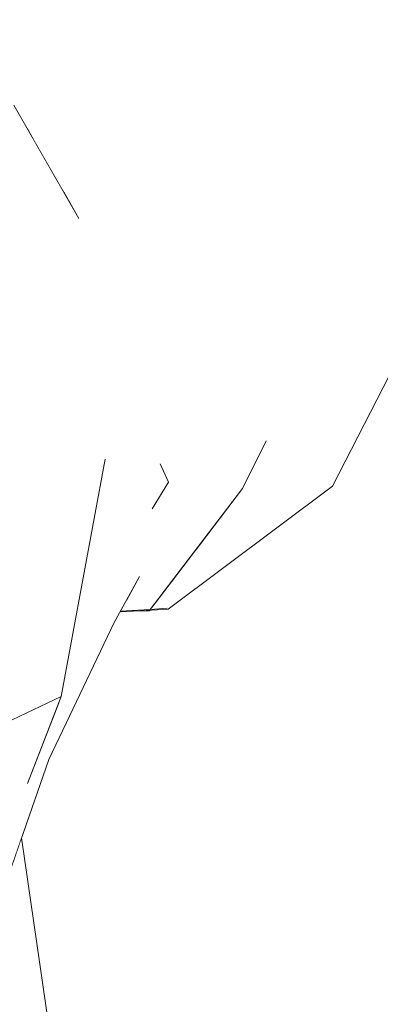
# Model space of a CAD drawing. Header units: millimetres. Extents: x 0 to 650, y -1 to 707.
# Tile 290 of 348: x 508.353 to 508.819, y 452.581 to 453.85. Entities that reach past the tile are written whole.
import ezdxf
from ezdxf.xclip import XClip

# ---------------------------------------------------------------- set-up
doc = ezdxf.new("R2010")
doc.units = ezdxf.units.MM
doc.header["$MEASUREMENT"] = 0
doc.header["$XCLIPFRAME"] = 0
doc.linetypes.add('Wipeout_Contour', pattern=[1000, 0, -1000])
doc.layers.add('Interior - Mobiliário .ARQ', color=7, linetype='Continuous')

# ---------------------------------------------------------------- blocks, each defined once
blk = doc.blocks.new('Desenho_5_5', base_point=(26.0927, 442.8059))
at = {"color": 254, "linetype": 'Wipeout_Contour', "lineweight": 0, "ltscale": 2045.741126}
blk.add_wipeout([(509.0285, 454.6229), (508.7288, 453.9172), (508.9467, 453.6191)], dxfattribs=at).dxf.layer = 'Interior - Mobiliário .ARQ'
at = {"color": 254, "linetype": 'Wipeout_Contour', "lineweight": 0, "ltscale": 2726.061508}
blk.add_wipeout([(508.0317, 453.8506), (508.0429, 453.8504), (508.5315, 454.0626), (508.157, 454.1899)], dxfattribs=at).dxf.layer = 'Interior - Mobiliário .ARQ'
at = {"color": 254, "linetype": 'Wipeout_Contour', "lineweight": 0, "ltscale": 2043.843521}
blk.add_wipeout([(508.5111, 453.3949), (508.5377, 453.3281), (508.5294, 453.3764)], dxfattribs=at).dxf.layer = 'Interior - Mobiliário .ARQ'
at = {"color": 254, "linetype": 'Wipeout_Contour', "lineweight": 0, "ltscale": 2043.428248}
blk.add_wipeout([(508.4638, 453.2838), (508.4175, 453.3778), (508.4401, 453.2279)], dxfattribs=at).dxf.layer = 'Interior - Mobiliário .ARQ'
at = {"color": 254, "linetype": 'Wipeout_Contour', "lineweight": 0, "ltscale": 2042.589376}
blk.add_wipeout([(508.3326, 452.7299), (508.3908, 452.8967), (508.3633, 452.866)], dxfattribs=at).dxf.layer = 'Interior - Mobiliário .ARQ'
at = {"color": 254, "linetype": 'Wipeout_Contour', "lineweight": 0, "ltscale": 2043.097178}
blk.add_wipeout([(508.1545, 453.4059), (508.4175, 453.3778), (508.3509, 453.5168)], dxfattribs=at).dxf.layer = 'Interior - Mobiliário .ARQ'
at = {"color": 254, "linetype": 'Wipeout_Contour', "lineweight": 0, "ltscale": 2043.670689}
blk.add_wipeout([(508.5377, 453.3281), (508.5545, 453.3233), (508.5294, 453.3766)], dxfattribs=at).dxf.layer = 'Interior - Mobiliário .ARQ'
at = {"color": 254, "linetype": 'Wipeout_Contour', "lineweight": 0, "ltscale": 2042.679394}
blk.add_wipeout([(508.231, 453.1396), (508.3954, 453.1041), (508.4401, 453.2279)], dxfattribs=at).dxf.layer = 'Interior - Mobiliário .ARQ'
at = {"color": 254, "linetype": 'Wipeout_Contour', "lineweight": 0, "ltscale": 2042.082806}
blk.add_wipeout([(508.2185, 452.8881), (508.3633, 452.866), (508.4067, 452.9782)], dxfattribs=at).dxf.layer = 'Interior - Mobiliário .ARQ'
at = {"color": 254, "linetype": 'Wipeout_Contour', "lineweight": 0, "ltscale": 2044.23815}
blk.add_wipeout([(508.5545, 453.3233), (508.5377, 453.3281), (508.5399, 453.307)], dxfattribs=at).dxf.layer = 'Interior - Mobiliário .ARQ'
at = {"color": 254, "linetype": 'Wipeout_Contour', "lineweight": 0, "ltscale": 2043.316266}
blk.add_wipeout([(508.4401, 453.2279), (508.3954, 453.1041), (508.4638, 453.2838)], dxfattribs=at).dxf.layer = 'Interior - Mobiliário .ARQ'
at = {"color": 254, "linetype": 'Wipeout_Contour', "lineweight": 0, "ltscale": 2044.76078}
blk.add_wipeout([(508.5774, 453.5411), (508.5543, 453.5405), (508.6757, 453.3083)], dxfattribs=at).dxf.layer = 'Interior - Mobiliário .ARQ'
at = {"color": 254, "linetype": 'Wipeout_Contour', "lineweight": 0, "ltscale": 4767.794766}
blk.add_wipeout([(508.5377, 453.3281), (508.4754, 453.0736), (508.5081, 453.1329), (508.5241, 453.2201), (508.5454, 453.2543), (508.5346, 453.2781), (508.5399, 453.307)], dxfattribs=at).dxf.layer = 'Interior - Mobiliário .ARQ'
at = {"color": 254, "linetype": 'Wipeout_Contour', "lineweight": 0, "ltscale": 2043.3051}
blk.add_wipeout([(508.4638, 453.2838), (508.3954, 453.1041), (508.4067, 452.9782)], dxfattribs=at).dxf.layer = 'Interior - Mobiliário .ARQ'
at = {"color": 254, "linetype": 'Wipeout_Contour', "lineweight": 0, "ltscale": 2044.161857}
blk.add_wipeout([(508.4638, 453.2838), (508.3455, 453.7405), (508.3509, 453.5168)], dxfattribs=at).dxf.layer = 'Interior - Mobiliário .ARQ'
at = {"color": 254, "linetype": 'Wipeout_Contour', "lineweight": 0, "ltscale": 2043.910372}
blk.add_wipeout([(508.7529, 453.2493), (508.5774, 453.5411), (508.6757, 453.3083)], dxfattribs=at).dxf.layer = 'Interior - Mobiliário .ARQ'
at = {"color": 254, "linetype": 'Wipeout_Contour', "lineweight": 0, "ltscale": 2042.359169}
blk.add_wipeout([(508.3633, 452.866), (508.3908, 452.8967), (508.4056, 452.9754)], dxfattribs=at).dxf.layer = 'Interior - Mobiliário .ARQ'
at = {"color": 254, "linetype": 'Wipeout_Contour', "lineweight": 0, "ltscale": 2724.586699}
blk.add_wipeout([(508.3908, 452.8967), (508.5377, 453.3281), (508.4638, 453.2838), (508.4067, 452.9782)], dxfattribs=at).dxf.layer = 'Interior - Mobiliário .ARQ'
at = {"color": 254, "linetype": 'Wipeout_Contour', "lineweight": 0, "ltscale": 2042.288167}
blk.add_wipeout([(508.3633, 452.866), (508.1271, 452.7807), (508.1075, 452.6537)], dxfattribs=at).dxf.layer = 'Interior - Mobiliário .ARQ'
at = {"color": 254, "linetype": 'Wipeout_Contour', "lineweight": 0, "ltscale": 2043.05563}
blk.add_wipeout([(508.5377, 453.3281), (508.3908, 452.8967), (508.4754, 453.0736)], dxfattribs=at).dxf.layer = 'Interior - Mobiliário .ARQ'
at = {"color": 254, "linetype": 'Wipeout_Contour', "lineweight": 0, "ltscale": 2041.648327}
blk.add_wipeout([(508.1075, 452.6537), (508.3326, 452.7299), (508.3633, 452.866)], dxfattribs=at).dxf.layer = 'Interior - Mobiliário .ARQ'
at = {"color": 254, "linetype": 'Wipeout_Contour', "lineweight": 0, "ltscale": 5450.014187}
blk.add_wipeout([(508.4296, 453.5943), (508.3455, 453.7405), (508.5377, 453.3281), (508.5111, 453.3949), (508.4732, 453.4773), (508.4579, 453.5109), (508.4509, 453.5258), (508.4326, 453.5845)], dxfattribs=at).dxf.layer = 'Interior - Mobiliário .ARQ'
at = {"color": 254, "linetype": 'Wipeout_Contour', "lineweight": 0, "ltscale": 2042.852603}
blk.add_wipeout([(508.5237, 453.093), (508.5437, 453.0919), (508.5509, 453.1285)], dxfattribs=at).dxf.layer = 'Interior - Mobiliário .ARQ'
at = {"color": 254, "linetype": 'Wipeout_Contour', "lineweight": 0, "ltscale": 3404.657116}
blk.add_wipeout([(508.1793, 452.8696), (508.1271, 452.7807), (508.3633, 452.866), (508.2185, 452.8881), (508.1842, 452.8717)], dxfattribs=at).dxf.layer = 'Interior - Mobiliário .ARQ'
at = {"color": 254, "linetype": 'Wipeout_Contour', "lineweight": 0, "ltscale": 2043.475867}
blk.add_wipeout([(508.5377, 453.3281), (508.3455, 453.7405), (508.4638, 453.2838)], dxfattribs=at).dxf.layer = 'Interior - Mobiliário .ARQ'
at = {"color": 254, "linetype": 'Wipeout_Contour', "lineweight": 0, "ltscale": 2725.192352}
blk.add_wipeout([(508.5437, 453.0919), (508.7529, 453.2493), (508.5779, 453.1638), (508.5509, 453.1285)], dxfattribs=at).dxf.layer = 'Interior - Mobiliário .ARQ'
at = {"color": 254, "linetype": 'Wipeout_Contour', "lineweight": 0, "ltscale": 2042.896307}
blk.add_wipeout([(508.3954, 453.1041), (508.1882, 453.0056), (508.1842, 452.8717)], dxfattribs=at).dxf.layer = 'Interior - Mobiliário .ARQ'
at = {"color": 254, "linetype": 'Wipeout_Contour', "lineweight": 0, "ltscale": 3403.609105}
blk.add_wipeout([(508.3155, 452.7241), (508.2938, 452.0543), (508.4723, 451.9979), (508.3556, 452.7957), (508.3326, 452.7299)], dxfattribs=at).dxf.layer = 'Interior - Mobiliário .ARQ'
at = {"layer": 'Interior - Mobiliário .ARQ', "color": 7, "linetype": 'Continuous', "lineweight": 0}
blk.add_line((508.4723, 451.9979), (508.3556, 452.7957), dxfattribs=at)
at = {"color": 254, "linetype": 'Wipeout_Contour', "lineweight": 0, "ltscale": 2044.085695}
blk.add_wipeout([(508.3631, 453.7098), (508.3702, 453.6975), (508.3941, 453.6984)], dxfattribs=at).dxf.layer = 'Interior - Mobiliário .ARQ'
at = {"color": 254, "linetype": 'Wipeout_Contour', "lineweight": 0, "ltscale": 2043.362493}
blk.add_wipeout([(508.522, 453.4805), (508.4499, 453.5283), (508.5194, 453.4796)], dxfattribs=at).dxf.layer = 'Interior - Mobiliário .ARQ'
at = {"color": 254, "linetype": 'Wipeout_Contour', "lineweight": 0, "ltscale": 2043.697095}
blk.add_wipeout([(508.1419, 453.2566), (508.4175, 453.3778), (508.1545, 453.4059)], dxfattribs=at).dxf.layer = 'Interior - Mobiliário .ARQ'
at = {"color": 254, "linetype": 'Wipeout_Contour', "lineweight": 0, "ltscale": 4088.313445}
blk.add_wipeout([(508.5779, 453.1638), (508.7529, 453.2493), (508.6757, 453.3083), (508.6646, 453.2938), (508.6407, 453.2461), (508.6173, 453.2153)], dxfattribs=at).dxf.layer = 'Interior - Mobiliário .ARQ'
at = {"color": 254, "linetype": 'Wipeout_Contour', "lineweight": 0, "ltscale": 2042.268012}
blk.add_wipeout([(508.1842, 452.8717), (508.4067, 452.9782), (508.3954, 453.1041)], dxfattribs=at).dxf.layer = 'Interior - Mobiliário .ARQ'
at = {"layer": 'Interior - Mobiliário .ARQ', "color": 7, "linetype": 'Continuous', "lineweight": 0}
for p, q in [((508.4067, 452.9782), (508.1842, 452.8717)), ((508.3633, 452.866), (508.4067, 452.9782)), ((508.3326, 452.7299), (508.3908, 452.8967))]:
    blk.add_line(p, q, dxfattribs=at)
at = {"color": 254, "linetype": 'Wipeout_Contour', "lineweight": 0, "ltscale": 2043.63923}
blk.add_wipeout([(508.5543, 453.5405), (508.5774, 453.5411), (508.3941, 453.6984)], dxfattribs=at).dxf.layer = 'Interior - Mobiliário .ARQ'
at = {"color": 254, "linetype": 'Wipeout_Contour', "lineweight": 0, "ltscale": 2043.632746}
blk.add_wipeout([(508.6371, 453.2454), (508.5202, 453.0883), (508.6407, 453.2461)], dxfattribs=at).dxf.layer = 'Interior - Mobiliário .ARQ'
at = {"color": 254, "linetype": 'Wipeout_Contour', "lineweight": 0, "ltscale": 2043.074889}
blk.add_wipeout([(508.1882, 453.0056), (508.3954, 453.1041), (508.231, 453.1396)], dxfattribs=at).dxf.layer = 'Interior - Mobiliário .ARQ'
at = {"layer": 'Interior - Mobiliário .ARQ', "color": 7, "linetype": 'Continuous', "lineweight": 0}
blk.add_line((508.4754, 453.0736), (508.3908, 452.8967), dxfattribs=at)
at = {"color": 254, "linetype": 'Wipeout_Contour', "lineweight": 0, "ltscale": 2726.45389}
blk.add_wipeout([(508.3702, 453.6975), (508.407, 453.6336), (508.5543, 453.5405), (508.3941, 453.6984)], dxfattribs=at).dxf.layer = 'Interior - Mobiliário .ARQ'
at = {"color": 254, "linetype": 'Wipeout_Contour', "lineweight": 0, "ltscale": 2042.863389}
blk.add_wipeout([(508.1676, 453.1201), (508.231, 453.1396), (508.4401, 453.2279)], dxfattribs=at).dxf.layer = 'Interior - Mobiliário .ARQ'
at = {"color": 254, "linetype": 'Wipeout_Contour', "lineweight": 0, "ltscale": 3406.184928}
blk.add_wipeout([(508.0507, 453.8475), (508.3455, 453.7405), (508.3605, 453.7143), (508.3965, 453.7011), (508.5315, 454.0626)], dxfattribs=at).dxf.layer = 'Interior - Mobiliário .ARQ'
at = {"color": 254, "linetype": 'Wipeout_Contour', "lineweight": 0, "ltscale": 2043.514714}
blk.add_wipeout([(508.5543, 453.5405), (508.4082, 453.6315), (508.5518, 453.5385)], dxfattribs=at).dxf.layer = 'Interior - Mobiliário .ARQ'
at = {"color": 254, "linetype": 'Wipeout_Contour', "lineweight": 0, "ltscale": 2043.293925}
blk.add_wipeout([(508.1419, 453.2566), (508.1676, 453.1201), (508.4175, 453.3778)], dxfattribs=at).dxf.layer = 'Interior - Mobiliário .ARQ'
at = {"color": 254, "linetype": 'Wipeout_Contour', "lineweight": 0, "ltscale": 2045.081113}
blk.add_wipeout([(508.3965, 453.7011), (508.7288, 453.9172), (508.5315, 454.0626)], dxfattribs=at).dxf.layer = 'Interior - Mobiliário .ARQ'
at = {"color": 254, "linetype": 'Wipeout_Contour', "lineweight": 0, "ltscale": 2043.431468}
blk.add_wipeout([(508.6757, 453.3083), (508.5518, 453.5385), (508.6715, 453.3078)], dxfattribs=at).dxf.layer = 'Interior - Mobiliário .ARQ'
at = {"color": 254, "linetype": 'Wipeout_Contour', "lineweight": 0, "ltscale": 2042.807857}
blk.add_wipeout([(508.4175, 453.3778), (508.1676, 453.1201), (508.4401, 453.2279)], dxfattribs=at).dxf.layer = 'Interior - Mobiliário .ARQ'
at = {"layer": 'Interior - Mobiliário .ARQ', "color": 7, "linetype": 'Continuous', "lineweight": 0}
blk.add_line((508.4638, 453.2838), (508.4067, 452.9782), dxfattribs=at)
at = {"color": 254, "linetype": 'Wipeout_Contour', "lineweight": 0, "ltscale": 2044.545505}
blk.add_wipeout([(508.3965, 453.7011), (508.5803, 453.5427), (508.7288, 453.9172)], dxfattribs=at).dxf.layer = 'Interior - Mobiliário .ARQ'
at = {"color": 254, "linetype": 'Wipeout_Contour', "lineweight": 0, "ltscale": 2043.486448}
blk.add_wipeout([(508.757, 453.2494), (508.5774, 453.5411), (508.7529, 453.2493)], dxfattribs=at).dxf.layer = 'Interior - Mobiliário .ARQ'
at = {"color": 254, "linetype": 'Wipeout_Contour', "lineweight": 0, "ltscale": 2044.866134}
blk.add_wipeout([(508.5803, 453.5427), (508.9467, 453.6191), (508.7288, 453.9172)], dxfattribs=at).dxf.layer = 'Interior - Mobiliário .ARQ'
at = {"color": 254, "linetype": 'Wipeout_Contour', "lineweight": 0, "ltscale": 2044.777534}
blk.add_wipeout([(508.9467, 453.6191), (508.5803, 453.5427), (508.757, 453.2494)], dxfattribs=at).dxf.layer = 'Interior - Mobiliário .ARQ'
at = {"layer": 'Interior - Mobiliário .ARQ', "color": 7, "linetype": 'Continuous', "lineweight": 0}
blk.add_line((508.9467, 453.6191), (508.757, 453.2494), dxfattribs=at)
at = {"color": 254, "linetype": 'Wipeout_Contour', "lineweight": 0, "ltscale": 2044.500522}
blk.add_wipeout([(508.5518, 453.5385), (508.522, 453.4805), (508.6715, 453.3078)], dxfattribs=at).dxf.layer = 'Interior - Mobiliário .ARQ'
at = {"color": 254, "linetype": 'Wipeout_Contour', "lineweight": 0, "ltscale": 2726.090942}
blk.add_wipeout([(508.5518, 453.5385), (508.4095, 453.6292), (508.4296, 453.5943), (508.4326, 453.5845)], dxfattribs=at).dxf.layer = 'Interior - Mobiliário .ARQ'
at = {"color": 254, "linetype": 'Wipeout_Contour', "lineweight": 0, "ltscale": 2043.605255}
blk.add_wipeout([(508.6715, 453.3078), (508.522, 453.4805), (508.6407, 453.2461)], dxfattribs=at).dxf.layer = 'Interior - Mobiliário .ARQ'
at = {"layer": 'Interior - Mobiliário .ARQ', "color": 7, "linetype": 'Continuous', "lineweight": 0}
blk.add_line((508.4296, 453.5943), (508.3455, 453.7405), dxfattribs=at)
at = {"color": 254, "linetype": 'Wipeout_Contour', "lineweight": 0, "ltscale": 2725.546747}
blk.add_wipeout([(508.4326, 453.5845), (508.4494, 453.5296), (508.522, 453.4805), (508.5518, 453.5385)], dxfattribs=at).dxf.layer = 'Interior - Mobiliário .ARQ'
at = {"color": 254, "linetype": 'Wipeout_Contour', "lineweight": 0, "ltscale": 2044.081159}
blk.add_wipeout([(508.5175, 453.0902), (508.6371, 453.2454), (508.5455, 453.2545)], dxfattribs=at).dxf.layer = 'Interior - Mobiliário .ARQ'
at = {"color": 254, "linetype": 'Wipeout_Contour', "lineweight": 0, "ltscale": 3405.499257}
blk.add_wipeout([(508.5081, 453.1329), (508.4913, 453.1024), (508.5175, 453.0902), (508.5455, 453.2545), (508.5241, 453.2201)], dxfattribs=at).dxf.layer = 'Interior - Mobiliário .ARQ'
at = {"layer": 'Interior - Mobiliário .ARQ', "color": 7, "linetype": 'Continuous', "lineweight": 0}
for p, q in [((508.5081, 453.1329), (508.4754, 453.0736)), ((508.5165, 453.089), (508.545, 453.0906)), ((508.5437, 453.0919), (508.5218, 453.0904)), ((508.4829, 453.0871), (508.5165, 453.089)), ((508.5218, 453.0904), (508.4833, 453.0879)), ((508.4833, 453.0879), (508.5202, 453.0883))]:
    blk.add_line(p, q, dxfattribs=at)
at = {"color": 254, "linetype": 'Wipeout_Contour', "lineweight": 0, "ltscale": 3407.457966}
blk.add_wipeout([(508.4732, 453.4773), (508.5107, 453.3958), (508.5294, 453.3764), (508.6371, 453.2454), (508.5194, 453.4796)], dxfattribs=at).dxf.layer = 'Interior - Mobiliário .ARQ'
at = {"color": 254, "linetype": 'Wipeout_Contour', "lineweight": 0, "ltscale": 2044.416365}
blk.add_wipeout([(508.5194, 453.4796), (508.4509, 453.5258), (508.4579, 453.5109)], dxfattribs=at).dxf.layer = 'Interior - Mobiliário .ARQ'
at = {"color": 254, "linetype": 'Wipeout_Contour', "lineweight": 0, "ltscale": 4088.344181}
blk.add_wipeout([(508.5325, 453.3698), (508.5545, 453.3233), (508.5399, 453.307), (508.5346, 453.2781), (508.5455, 453.2545), (508.6371, 453.2454)], dxfattribs=at).dxf.layer = 'Interior - Mobiliário .ARQ'
at = {"layer": 'Interior - Mobiliário .ARQ', "color": 7, "linetype": 'Continuous', "lineweight": 0}
for p, q in [((508.6407, 453.2461), (508.6715, 453.3078)), ((508.5455, 453.2545), (508.5346, 453.2781)), ((508.5202, 453.0883), (508.6407, 453.2461)), ((508.5455, 453.2545), (508.5241, 453.2201)), ((508.545, 453.0906), (508.757, 453.2494))]:
    blk.add_line(p, q, dxfattribs=at)
at = {"color": 254, "linetype": 'Wipeout_Contour', "lineweight": 0, "ltscale": 2043.883986}
blk.add_wipeout([(508.4579, 453.5109), (508.4732, 453.4773), (508.5194, 453.4796)], dxfattribs=at).dxf.layer = 'Interior - Mobiliário .ARQ'

msp = doc.modelspace()

# ---------------------------------------------------------------- block references
at = {"color": 7, "linetype": 'Continuous', "lineweight": 0}
ref = msp.add_blockref('Desenho_5_5', (26.0927, 442.8059), dxfattribs=at)
XClip(ref).set_block_clipping_path([(360.0636904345, 428.2751855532), (639.463055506, 506.7925253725)])

doc.saveas('drawing.dxf')
